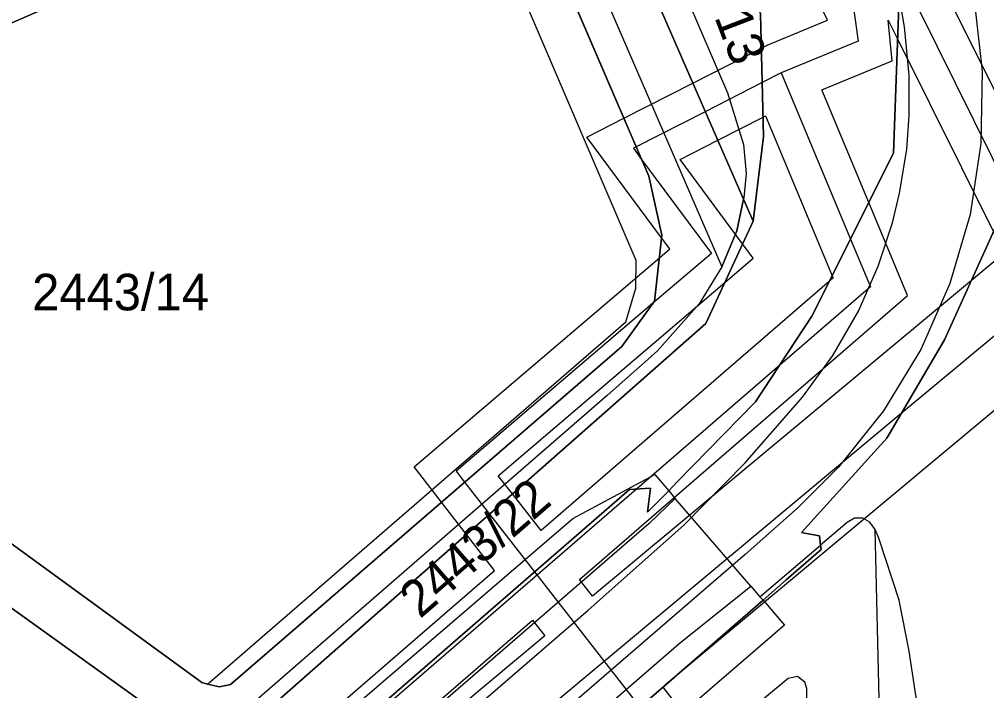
# Model space of a CAD drawing. Extents: x -263423 to -261326, y -1240067 to -1237864.
# Drawn here: x -262359 to -262306.1, y -1239778.6 to -1239741.9 of the extents above; entities that cross this region are included whole.
import ezdxf

# ---------------------------------------------------------------- set-up
doc = ezdxf.new("R2010")
doc.units = 0
for name, color, linetype in [('body_kn', 7, 'Continuous'), ('kladpar_druhypozemkov', 7, 'Continuous'), ('kladpar_hranice', 7, 'Continuous'), ('kladpar_parcelnecisla', 7, 'Continuous'), ('kladpar_plochy', 7, 'Continuous'), ('linie', 7, 'Continuous'), ('tarchy_linie', 7, 'Continuous'), ('zappar_hrandruhpozemk', 7, 'Continuous')]:
    doc.layers.add(name, color=color, linetype=linetype)

msp = doc.modelspace()

# ---------------------------------------------------------------- linework, layer by layer
at = {"layer": 'body_kn'}
for p, q in [((-262314.84, -1239741.93), (-262314.84, -1239741.93)), ((-262311.52, -1239741.92), (-262311.52, -1239741.92)), ((-262310.63, -1239742.28), (-262310.63, -1239742.28)), ((-262318.15, -1239743.3), (-262318.15, -1239743.3)), ((-262313.17, -1239743.08), (-262313.17, -1239743.08)), ((-262311.01, -1239742.94), (-262311.01, -1239742.94)), ((-262318.46, -1239743.45), (-262318.46, -1239743.45)), ((-262311.3, -1239744.15), (-262311.3, -1239744.15)), ((-262317.38, -1239744.81), (-262317.38, -1239744.81)), ((-262317.38, -1239744.81), (-262317.38, -1239744.81)), ((-262306.38, -1239744.72), (-262306.38, -1239744.72)), ((-262322.21, -1239745.36), (-262322.21, -1239745.36)), ((-262318.41, -1239745.34), (-262318.41, -1239745.34)), ((-262310.38, -1239744.93), (-262310.38, -1239744.93)), ((-262320.31, -1239745.9), (-262320.31, -1239745.9)), ((-262315.15, -1239745.73), (-262315.15, -1239745.73)), ((-262321.53, -1239746.93), (-262321.53, -1239746.93)), ((-262325.98, -1239747.29), (-262325.98, -1239747.29)), ((-262318.37, -1239747.22), (-262318.37, -1239747.22)), ((-262318.24, -1239747.16), (-262318.24, -1239747.16)), ((-262310.37, -1239747.13), (-262310.37, -1239747.13)), ((-262328.01, -1239748.32), (-262328.01, -1239748.32)), ((-262320.85, -1239748.49), (-262320.85, -1239748.49)), ((-262318.34, -1239748.28), (-262318.34, -1239748.28)), ((-262325.46, -1239748.93), (-262325.46, -1239748.93)), ((-262325.3, -1239748.85), (-262325.3, -1239748.85)), ((-262319.43, -1239748.73), (-262319.43, -1239748.73)), ((-262310.51, -1239749), (-262310.51, -1239749)), ((-262306.46, -1239748.66), (-262306.46, -1239748.66)), ((-262325.01, -1239749.54), (-262325.01, -1239749.54)), ((-262322.91, -1239749.54), (-262322.91, -1239749.54)), ((-262311.24, -1239749.2), (-262311.24, -1239749.2)), ((-262324.61, -1239750.46), (-262324.61, -1239750.46)), ((-262319.3, -1239750.31), (-262319.3, -1239750.31)), ((-262319.44, -1239751.71), (-262319.44, -1239751.71)), ((-262319.44, -1239751.71), (-262319.44, -1239751.71)), ((-262319.42, -1239751.64), (-262319.42, -1239751.64)), ((-262310.9, -1239751.39), (-262310.9, -1239751.39)), ((-262312.58, -1239751.89), (-262312.58, -1239751.89)), ((-262307.05, -1239752.55), (-262307.05, -1239752.55)), ((-262318.91, -1239752.92), (-262318.91, -1239752.92)), ((-262311.29, -1239753), (-262311.29, -1239753)), ((-262323.92, -1239753.82), (-262323.92, -1239753.82)), ((-262323.9, -1239753.68), (-262323.9, -1239753.68)), ((-262319.8, -1239753.44), (-262319.8, -1239753.44)), ((-262319.49, -1239754.16), (-262319.49, -1239754.16)), ((-262313.59, -1239753.89), (-262313.59, -1239753.89)), ((-262324.04, -1239754.91), (-262324.04, -1239754.91)), ((-262323.47, -1239754.42), (-262323.47, -1239754.42)), ((-262321.19, -1239754.68), (-262321.19, -1239754.68)), ((-262318.91, -1239754.94), (-262318.91, -1239754.94)), ((-262325.3, -1239755.06), (-262325.3, -1239755.06)), ((-262320.62, -1239755.41), (-262320.62, -1239755.41)), ((-262320.62, -1239755.41), (-262320.62, -1239755.41)), ((-262312.07, -1239755.37), (-262312.07, -1239755.37)), ((-262314.59, -1239755.9), (-262314.59, -1239755.9)), ((-262320.46, -1239756.26), (-262320.46, -1239756.26)), ((-262314.74, -1239756.19), (-262314.74, -1239756.19)), ((-262314.54, -1239756.02), (-262314.54, -1239756.02)), ((-262312.5, -1239756.5), (-262312.5, -1239756.5)), ((-262308.15, -1239756.32), (-262308.15, -1239756.32)), ((-262306.97, -1239756.15), (-262306.97, -1239756.15)), ((-262325.32, -1239756.57), (-262325.32, -1239756.57)), ((-262310.46, -1239756.98), (-262310.46, -1239756.98)), ((-262310.46, -1239756.98), (-262310.46, -1239756.98)), ((-262324.41, -1239757.42), (-262324.41, -1239757.42)), ((-262324.31, -1239757.29), (-262324.31, -1239757.29)), ((-262321.86, -1239757.44), (-262321.86, -1239757.44)), ((-262315.7, -1239758.11), (-262315.7, -1239758.11)), ((-262313.15, -1239757.83), (-262313.15, -1239757.83)), ((-262325.87, -1239758.41), (-262325.87, -1239758.41)), ((-262321.5, -1239758.51), (-262321.5, -1239758.51)), ((-262308.44, -1239759.4), (-262308.44, -1239759.4)), ((-262326.1, -1239759.77), (-262326.1, -1239759.77)), ((-262324.16, -1239760.03), (-262324.16, -1239760.03)), ((-262309.74, -1239759.93), (-262309.74, -1239759.93)), ((-262314.55, -1239760.25), (-262314.55, -1239760.25)), ((-262317.46, -1239760.79), (-262317.46, -1239760.79)), ((-262326.89, -1239762.45), (-262326.89, -1239762.45)), ((-262318.78, -1239762.8), (-262318.78, -1239762.8)), ((-262316.21, -1239762.53), (-262316.21, -1239762.53)), ((-262311.78, -1239763.29), (-262311.78, -1239763.29)), ((-262310.81, -1239763.43), (-262310.81, -1239763.43)), ((-262311.6, -1239764.78), (-262311.6, -1239764.78)), ((-262337.45, -1239766.35), (-262337.45, -1239766.35)), ((-262319.35, -1239766.13), (-262319.35, -1239766.13)), ((-262314.24, -1239766.36), (-262314.24, -1239766.36)), ((-262335.15, -1239766.59), (-262335.15, -1239766.59)), ((-262332.85, -1239766.83), (-262332.85, -1239766.83)), ((-262332.85, -1239766.83), (-262332.85, -1239766.83)), ((-262324.28, -1239766.77), (-262324.28, -1239766.77)), ((-262334.69, -1239767.18), (-262334.69, -1239767.18)), ((-262325.68, -1239767.58), (-262325.68, -1239767.58)), ((-262325.29, -1239767.56), (-262325.29, -1239767.56)), ((-262324.53, -1239767.52), (-262324.53, -1239767.52)), ((-262323.06, -1239767.17), (-262323.06, -1239767.17)), ((-262332.07, -1239767.82), (-262332.07, -1239767.82)), ((-262323.53, -1239767.65), (-262323.53, -1239767.65)), ((-262323.53, -1239767.65), (-262323.53, -1239767.65)), ((-262323.18, -1239768.07), (-262323.18, -1239768.07)), ((-262323.18, -1239768.07), (-262323.18, -1239768.07)), ((-262335.95, -1239768.28), (-262335.95, -1239768.28)), ((-262316.44, -1239768.56), (-262316.44, -1239768.56)), ((-262333.33, -1239768.93), (-262333.33, -1239768.93)), ((-262328.78, -1239769.17), (-262328.78, -1239769.17)), ((-262324.68, -1239768.83), (-262324.68, -1239768.83)), ((-262313.37, -1239769.15), (-262313.37, -1239769.15)), ((-262312.92, -1239769.15), (-262312.92, -1239769.15)), ((-262324.59, -1239769.44), (-262324.59, -1239769.44)), ((-262322.71, -1239769.53), (-262322.71, -1239769.53)), ((-262313.76, -1239769.38), (-262313.76, -1239769.38)), ((-262312.52, -1239769.37), (-262312.52, -1239769.37)), ((-262334.59, -1239770.04), (-262334.59, -1239770.04)), ((-262330.51, -1239769.83), (-262330.51, -1239769.83)), ((-262316.26, -1239769.94), (-262316.26, -1239769.94)), ((-262316.11, -1239769.97), (-262316.11, -1239769.97)), ((-262315.29, -1239770.12), (-262315.29, -1239770.12)), ((-262312.23, -1239769.77), (-262312.23, -1239769.77)), ((-262312.23, -1239769.77), (-262312.23, -1239769.77)), ((-262312.04, -1239770.24), (-262312.04, -1239770.24)), ((-262315.22, -1239770.62), (-262315.22, -1239770.62)), ((-262319.35, -1239771.13), (-262319.35, -1239771.13)), ((-262315.19, -1239770.87), (-262315.19, -1239770.87)), ((-262333.05, -1239772.02), (-262333.05, -1239772.02)), ((-262330.87, -1239772.09), (-262330.87, -1239772.09)), ((-262328.4, -1239772.5), (-262328.4, -1239772.5)), ((-262319.04, -1239772.87), (-262319.04, -1239772.87)), ((-262319.04, -1239772.87), (-262319.04, -1239772.87)), ((-262317.1, -1239772.53), (-262317.1, -1239772.53)), ((-262327.69, -1239773.42), (-262327.69, -1239773.42)), ((-262318.54, -1239773.45), (-262318.54, -1239773.45)), ((-262318.54, -1239773.45), (-262318.54, -1239773.45)), ((-262318.37, -1239773.64), (-262318.37, -1239773.64)), ((-262310.93, -1239773.63), (-262310.93, -1239773.63)), ((-262327.94, -1239774.18), (-262327.94, -1239774.18)), ((-262330.98, -1239774.72), (-262330.98, -1239774.72)), ((-262317.19, -1239775), (-262317.19, -1239775)), ((-262317.19, -1239775), (-262317.19, -1239775)), ((-262330.3, -1239775.59), (-262330.3, -1239775.59)), ((-262322.97, -1239776.02), (-262322.97, -1239776.02)), ((-262310.38, -1239776.43), (-262310.38, -1239776.43)), ((-262349.06, -1239778.14), (-262349.06, -1239778.14)), ((-262316.99, -1239777.92), (-262316.99, -1239777.92)), ((-262316.49, -1239777.81), (-262316.49, -1239777.81)), ((-262316.09, -1239778.12), (-262316.09, -1239778.12)), ((-262348.76, -1239778.22), (-262348.76, -1239778.22)), ((-262348.76, -1239778.22), (-262348.76, -1239778.22)), ((-262348.1, -1239778.38), (-262348.1, -1239778.38)), ((-262347.49, -1239778.24), (-262347.49, -1239778.24)), ((-262323.85, -1239778.39), (-262323.85, -1239778.39)), ((-262323.66, -1239778.23), (-262323.66, -1239778.23)), ((-262315.98, -1239778.46), (-262315.98, -1239778.46))]:
    msp.add_line(p, q, dxfattribs=at)
at = {"layer": 'kladpar_druhypozemkov'}
for p, q in [((-262353.13, -1239755.3), (-262353.13, -1239755.3)), ((-262340.17, -1239777.63), (-262340.17, -1239777.63))]:
    msp.add_line(p, q, dxfattribs=at)
at = {"layer": 'kladpar_hranice'}
for points in [[(-262329.74, -1239728.09), (-262325.68, -1239728.95), (-262322.89, -1239732.09), (-262320.64, -1239736.49), (-262318.51, -1239741.58), (-262318.34, -1239748.28), (-262318.91, -1239752.92), (-262319.44, -1239751.71), (-262328.36, -1239731.26), (-262329.74, -1239728.09)], [(-262328.36, -1239731.26), (-262319.44, -1239751.71), (-262318.91, -1239752.92), (-262321.5, -1239758.51), (-262373.91, -1239804.68), (-262375.01, -1239802.26), (-262372.49, -1239800.19), (-262371.56, -1239799.43), (-262372.06, -1239799.3), (-262351.08, -1239781.25), (-262350.96, -1239780.42), (-262351.17, -1239780.19), (-262351.52, -1239779.77), (-262368.9, -1239767.32), (-262369.6, -1239767.14), (-262386.36, -1239774.28), (-262387.6, -1239771.45), (-262373.96, -1239765.7), (-262373.36, -1239764.67), (-262373.9, -1239763.72), (-262387.17, -1239754.15)], [(-262383.94, -1239752.74), (-262349.06, -1239778.14), (-262348.76, -1239778.22), (-262348.1, -1239778.38), (-262347.49, -1239778.24), (-262326.1, -1239759.77), (-262324.31, -1239757.29), (-262323.9, -1239753.68), (-262324.61, -1239750.46), (-262330.82, -1239736.04), (-262331.88, -1239733.84), (-262334.15, -1239732.41), (-262336.53, -1239732.06), (-262337.86, -1239732.64), (-262383.94, -1239752.74)], [(-262383.94, -1239752.74), (-262337.86, -1239732.64), (-262336.53, -1239732.06), (-262334.15, -1239732.41), (-262331.88, -1239733.84), (-262330.82, -1239736.04), (-262324.61, -1239750.46), (-262323.9, -1239753.68), (-262324.31, -1239757.29), (-262326.1, -1239759.77), (-262347.49, -1239778.24), (-262348.1, -1239778.38), (-262348.76, -1239778.22), (-262349.06, -1239778.14), (-262383.94, -1239752.74)], [(-262310.95, -1239741.16), (-262311.24, -1239749.2), (-262315.7, -1239758.11), (-262318.78, -1239762.8), (-262323.06, -1239767.17), (-262323.53, -1239767.65), (-262324.68, -1239768.83), (-262324.53, -1239767.52), (-262325.68, -1239767.58), (-262357.36, -1239795.09), (-262364.19, -1239801.02), (-262365.96, -1239802.56), (-262364.92, -1239803.68), (-262371.73, -1239809.47), (-262373.91, -1239804.68), (-262321.5, -1239758.51), (-262318.91, -1239752.92), (-262318.34, -1239748.28), (-262318.51, -1239741.58)], [(-262357.36, -1239795.09), (-262325.68, -1239767.58), (-262324.53, -1239767.52), (-262324.68, -1239768.83), (-262323.53, -1239767.65), (-262323.06, -1239767.17), (-262318.78, -1239762.8), (-262315.7, -1239758.11), (-262311.24, -1239749.2), (-262310.95, -1239741.16)], [(-262351.28, -1239802.23), (-262318.37, -1239773.64), (-262317.1, -1239772.53), (-262315.19, -1239770.87), (-262315.22, -1239770.62), (-262315.29, -1239770.12), (-262316.11, -1239769.97), (-262316.26, -1239769.94), (-262311.6, -1239764.78), (-262308.44, -1239759.4), (-262304.83, -1239751.43)], [(-262304.83, -1239751.43), (-262308.44, -1239759.4), (-262311.6, -1239764.78), (-262316.26, -1239769.94), (-262316.11, -1239769.97), (-262315.29, -1239770.12), (-262315.22, -1239770.62), (-262315.19, -1239770.87), (-262317.1, -1239772.53), (-262318.37, -1239773.64), (-262351.28, -1239802.23)], [(-262369.6, -1239767.14), (-262368.9, -1239767.32), (-262351.52, -1239779.77), (-262351.17, -1239780.19), (-262350.96, -1239780.42), (-262351.08, -1239781.25), (-262372.06, -1239799.3), (-262375.73, -1239798.38), (-262377.44, -1239794.5), (-262386.36, -1239774.28), (-262369.6, -1239767.14)]]:
    msp.add_lwpolyline(points, dxfattribs=at)
at = {"layer": 'kladpar_plochy'}
for p, q in [((-262328.36, -1239731.26), (-262319.44, -1239751.71)), ((-262324.61, -1239750.46), (-262330.82, -1239736.04)), ((-262323.9, -1239753.68), (-262324.61, -1239750.46)), ((-262319.44, -1239751.71), (-262318.91, -1239752.92)), ((-262383.94, -1239752.74), (-262349.06, -1239778.14)), ((-262318.91, -1239752.92), (-262321.5, -1239758.51)), ((-262324.31, -1239757.29), (-262323.9, -1239753.68)), ((-262326.1, -1239759.77), (-262324.31, -1239757.29)), ((-262321.5, -1239758.51), (-262373.91, -1239804.68)), ((-262347.49, -1239778.24), (-262326.1, -1239759.77)), ((-262351.52, -1239779.77), (-262368.9, -1239767.32)), ((-262349.06, -1239778.14), (-262348.76, -1239778.22)), ((-262348.76, -1239778.22), (-262348.1, -1239778.38)), ((-262348.1, -1239778.38), (-262347.49, -1239778.24))]:
    msp.add_line(p, q, dxfattribs=at)
for points in [[(-262329.74, -1239728.09), (-262325.68, -1239728.95), (-262322.89, -1239732.09), (-262320.64, -1239736.49), (-262318.51, -1239741.58), (-262318.34, -1239748.28), (-262318.91, -1239752.92), (-262319.44, -1239751.71), (-262328.36, -1239731.26)], [(-262383.94, -1239752.74), (-262337.86, -1239732.64), (-262336.53, -1239732.06), (-262334.15, -1239732.41), (-262331.88, -1239733.84), (-262330.82, -1239736.04), (-262324.61, -1239750.46), (-262323.9, -1239753.68), (-262324.31, -1239757.29), (-262326.1, -1239759.77), (-262347.49, -1239778.24), (-262348.1, -1239778.38), (-262348.76, -1239778.22), (-262349.06, -1239778.14)], [(-262369.6, -1239767.14), (-262368.9, -1239767.32), (-262351.52, -1239779.77), (-262351.17, -1239780.19), (-262350.96, -1239780.42), (-262351.08, -1239781.25), (-262372.06, -1239799.3), (-262375.73, -1239798.38), (-262377.44, -1239794.5), (-262386.36, -1239774.28)]]:
    msp.add_lwpolyline(points, close=True, dxfattribs=at)
for points in [[(-262310.95, -1239741.16), (-262311.24, -1239749.2), (-262315.7, -1239758.11), (-262318.78, -1239762.8), (-262323.06, -1239767.17), (-262323.53, -1239767.65), (-262324.68, -1239768.83), (-262324.53, -1239767.52), (-262325.68, -1239767.58), (-262357.36, -1239795.09), (-262364.19, -1239801.02), (-262365.96, -1239802.56), (-262364.92, -1239803.68), (-262371.73, -1239809.47), (-262373.91, -1239804.68), (-262321.5, -1239758.51), (-262318.91, -1239752.92), (-262318.34, -1239748.28), (-262318.51, -1239741.58)], [(-262357.36, -1239795.09), (-262325.68, -1239767.58), (-262324.53, -1239767.52), (-262324.68, -1239768.83), (-262323.53, -1239767.65), (-262323.06, -1239767.17), (-262318.78, -1239762.8), (-262315.7, -1239758.11), (-262311.24, -1239749.2), (-262310.95, -1239741.16)], [(-262351.28, -1239802.23), (-262318.37, -1239773.64), (-262317.1, -1239772.53), (-262315.19, -1239770.87), (-262315.22, -1239770.62), (-262315.29, -1239770.12), (-262316.11, -1239769.97), (-262316.26, -1239769.94), (-262311.6, -1239764.78), (-262308.44, -1239759.4), (-262304.83, -1239751.43)], [(-262304.83, -1239751.43), (-262308.44, -1239759.4), (-262311.6, -1239764.78), (-262316.26, -1239769.94), (-262316.11, -1239769.97), (-262315.29, -1239770.12), (-262315.22, -1239770.62), (-262315.19, -1239770.87), (-262317.1, -1239772.53), (-262318.37, -1239773.64), (-262351.28, -1239802.23)]]:
    msp.add_lwpolyline(points, dxfattribs=at)
at = {"layer": 'linie'}
for points in [[(-262344.23, -1239655.41), (-262339.8, -1239665.47), (-262321.51, -1239705.92), (-262310.39, -1239730.51), (-262308.78, -1239734.22), (-262307.76, -1239736.99), (-262306.82, -1239740.81), (-262306.38, -1239744.72), (-262306.46, -1239748.66), (-262307.05, -1239752.55), (-262308.15, -1239756.32), (-262309.74, -1239759.93), (-262311.78, -1239763.29), (-262314.24, -1239766.36), (-262316.44, -1239768.56), (-262319.35, -1239771.13), (-262377.61, -1239821.41), (-262386.78, -1239829.16), (-262394.5, -1239835.13), (-262402.5, -1239840.73), (-262410.76, -1239845.94), (-262421.19, -1239851.89), (-262568.77, -1239934.2)], [(-262404.68, -1239838.29), (-262396.85, -1239832.82), (-262389.3, -1239826.98), (-262380.14, -1239819.23), (-262327.94, -1239774.18), (-262322.71, -1239769.53), (-262319.35, -1239766.13), (-262316.21, -1239762.53), (-262314.55, -1239760.25), (-262313.15, -1239757.83), (-262312.07, -1239755.37), (-262311.29, -1239753), (-262310.9, -1239751.39), (-262310.51, -1239749), (-262310.37, -1239747.13), (-262310.38, -1239744.93), (-262310.63, -1239742.28), (-262310.89, -1239740.8), (-262311.32, -1239739.06), (-262313.01, -1239733.64), (-262315, -1239728.31), (-262324.31, -1239707.49), (-262343.28, -1239665.54), (-262347.71, -1239655.48)]]:
    msp.add_lwpolyline(points, dxfattribs=at)
at = {"layer": 'tarchy_linie'}
for points in [[(-262318.68, -1239723.47), (-262313.92, -1239733.13), (-262304.84, -1239751.45), (-262302.38, -1239756.4)], [(-262401.35, -1239757.48), (-262380.07, -1239806.44), (-262378.1, -1239810.98), (-262377.71, -1239810.64), (-262373.04, -1239806.6), (-262333.05, -1239772.02), (-262334.59, -1239770.04), (-262335.95, -1239768.28), (-262337.45, -1239766.35), (-262324.04, -1239754.91), (-262323.47, -1239754.42), (-262323.92, -1239753.82), (-262328.01, -1239748.32), (-262325.98, -1239747.29), (-262322.21, -1239745.36), (-262318.46, -1239743.45), (-262318.15, -1239743.3), (-262314.84, -1239741.93), (-262323.33, -1239724.62)], [(-262284.08, -1239739.39), (-262297.5, -1239751.87), (-262302.38, -1239756.4), (-262303.67, -1239757.48), (-262310.81, -1239763.43), (-262370.15, -1239812.95), (-262375.07, -1239817.05), (-262377.64, -1239819.2), (-262385.19, -1239825.54)], [(-262308.24, -1239740.66), (-262304.53, -1239748.14), (-262302.49, -1239752.24), (-262298.76, -1239748.78), (-262289.09, -1239739.79)], [(-262313.46, -1239741), (-262313.17, -1239743.08), (-262317.38, -1239744.81), (-262318.41, -1239745.34), (-262321.53, -1239746.93), (-262325.3, -1239748.85), (-262325.46, -1239748.93), (-262325.01, -1239749.54), (-262321.19, -1239754.68), (-262324.41, -1239757.42), (-262335.15, -1239766.59), (-262334.69, -1239767.18), (-262333.33, -1239768.93), (-262330.87, -1239772.09), (-262325.11, -1239779.49), (-262322.76, -1239782.52), (-262318.76, -1239787.66), (-262317.37, -1239789.45), (-262313.05, -1239798.24), (-262302.7, -1239819.25), (-262299.74, -1239825.25), (-262283.73, -1239860.36)], [(-262283.06, -1239741.57), (-262282.68, -1239742.36), (-262283.27, -1239742.91), (-262287.04, -1239746.42), (-262296.23, -1239754.96), (-262300.31, -1239758.75), (-262302.27, -1239760.38), (-262323.66, -1239778.23), (-262323.85, -1239778.39), (-262321.35, -1239781.6), (-262315.71, -1239788.85), (-262314.1, -1239792.12), (-262309.48, -1239801.51), (-262300.9, -1239818.94), (-262298.16, -1239824.5), (-262283.92, -1239855.72)], [(-262310.46, -1239756.98), (-262312.58, -1239751.89), (-262315.15, -1239745.73), (-262311.3, -1239744.15), (-262311.52, -1239741.92), (-262311.01, -1239742.94), (-262305.77, -1239753.5), (-262305.19, -1239754.67), (-262306.97, -1239756.15), (-262327.69, -1239773.42), (-262328.4, -1239772.5), (-262310.46, -1239756.98)], [(-262317.38, -1239744.81), (-262313.59, -1239753.89), (-262312.5, -1239756.5), (-262317.46, -1239760.79), (-262325.29, -1239767.56), (-262365.87, -1239802.65), (-262372.3, -1239808.21), (-262377.02, -1239812.3), (-262387.06, -1239820.99)], [(-262332.85, -1239766.83), (-262320.46, -1239756.26), (-262318.91, -1239754.94), (-262319.49, -1239754.16), (-262322.91, -1239749.54), (-262320.85, -1239748.49), (-262318.37, -1239747.22), (-262318.24, -1239747.16), (-262314.59, -1239755.9), (-262314.54, -1239756.02), (-262314.74, -1239756.19), (-262330.51, -1239769.83), (-262332.07, -1239767.82), (-262332.85, -1239766.83)], [(-262376.67, -1239814.29), (-262376.68, -1239814.25), (-262376.34, -1239813.95), (-262371.57, -1239809.83), (-262330.98, -1239774.72), (-262330.3, -1239775.59), (-262371.5, -1239809.97), (-262376.32, -1239814), (-262376.67, -1239814.29)]]:
    msp.add_lwpolyline(points, dxfattribs=at)
at = {"layer": 'zappar_hrandruhpozemk'}
for p, q in [((-262331.67, -1239729.9), (-262320.62, -1239755.41)), ((-262325.5, -1239733.85), (-262320.31, -1239745.9)), ((-262325.3, -1239755.06), (-262333.03, -1239737.04)), ((-262324.16, -1239760.03), (-262326.89, -1239762.45)), ((-262326.89, -1239762.45), (-262348.03, -1239780.79)), ((-262323.18, -1239768.07), (-262324.59, -1239769.44)), ((-262323.53, -1239767.65), (-262323.18, -1239768.07)), ((-262319.04, -1239772.87), (-262323.18, -1239768.07)), ((-262324.59, -1239769.44), (-262354.11, -1239794.98)), ((-262311.99, -1239779.91), (-262312.23, -1239769.77)), ((-262318.54, -1239773.45), (-262315.22, -1239770.62)), ((-262310.38, -1239776.43), (-262310.93, -1239773.63)), ((-262317.19, -1239775), (-262348.2, -1239801.7)), ((-262350.2, -1239799.51), (-262322.97, -1239776.02)), ((-262309.76, -1239780.55), (-262310.38, -1239776.43)), ((-262316.99, -1239777.92), (-262321.59, -1239781.7))]:
    msp.add_line(p, q, dxfattribs=at)
for points in [[(-262320.31, -1239745.9), (-262319.43, -1239748.73), (-262319.3, -1239750.31), (-262319.42, -1239751.64), (-262319.44, -1239751.71)], [(-262319.44, -1239751.71), (-262319.8, -1239753.44), (-262320.62, -1239755.41), (-262321.86, -1239757.44), (-262324.16, -1239760.03)], [(-262320.62, -1239755.41), (-262319.8, -1239753.44), (-262319.44, -1239751.71)], [(-262348.76, -1239778.22), (-262325.87, -1239758.41), (-262325.32, -1239756.57), (-262325.3, -1239755.06)], [(-262347.53, -1239785.28), (-262328.78, -1239769.17), (-262324.28, -1239766.77), (-262323.53, -1239767.65)], [(-262312.23, -1239769.77), (-262312.52, -1239769.37), (-262312.92, -1239769.15), (-262313.37, -1239769.15), (-262313.76, -1239769.38), (-262315.22, -1239770.62)], [(-262310.93, -1239773.63), (-262312.04, -1239770.24), (-262312.23, -1239769.77)], [(-262322.97, -1239776.02), (-262319.04, -1239772.87), (-262318.54, -1239773.45), (-262318.37, -1239773.64), (-262317.19, -1239775)], [(-262315.96, -1239779.58), (-262315.98, -1239778.46), (-262316.09, -1239778.12), (-262316.49, -1239777.81), (-262316.99, -1239777.92)]]:
    msp.add_lwpolyline(points, dxfattribs=at)

# ---------------------------------------------------------------- texts
at = {"layer": 'kladpar_parcelnecisla'}
for s, rotation, p in [('2443/13', 291, (-262323.45, -1239735.494)), ('2443/22', 41, (-262337.13, -1239774.686))]:
    msp.add_text(s, height=2, rotation=rotation, dxfattribs=at).set_placement(p)
msp.add_text('2443/14', height=2, dxfattribs=at).set_placement((-262358.34, -1239757.79))

doc.saveas('drawing.dxf')
